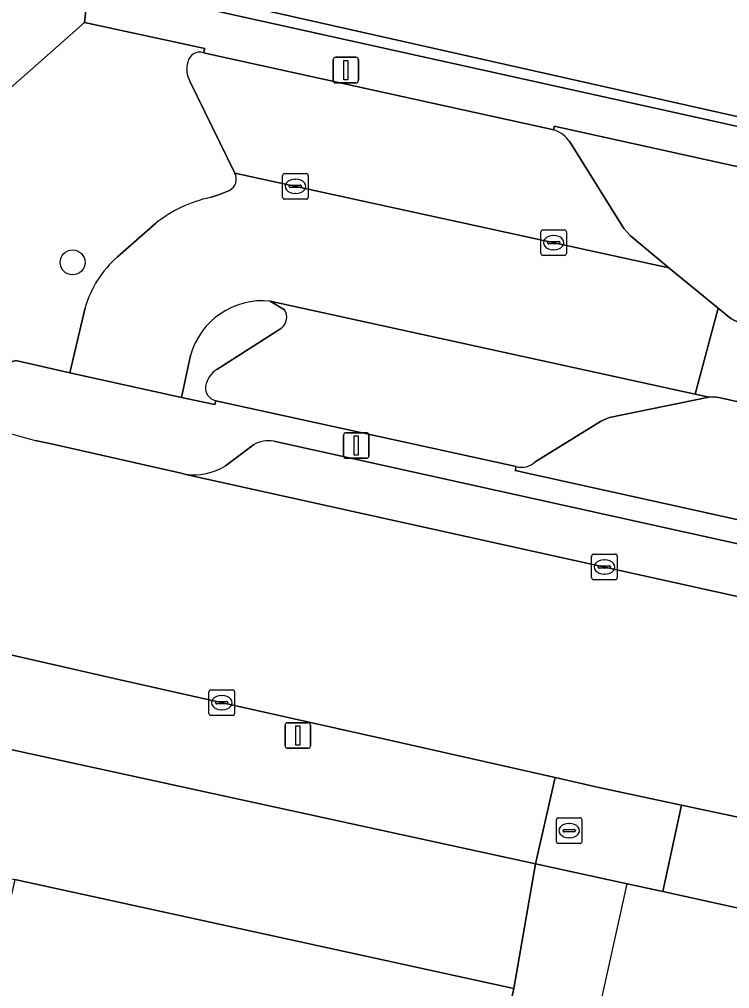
# Model space of a CAD drawing. Extents: x 162172 to 163187, y 382874 to 383685.
# Drawn here: x 162616.09 to 162643.87, y 383145.3 to 383183.19 of the extents above; entities that cross this region are included whole.
import ezdxf

# ---------------------------------------------------------------- set-up
doc = ezdxf.new("R2010")
doc.units = 0
for name, color, linetype in [('IMGEO_Boom', 7, 'Continuous'), ('IMGEO_Brandkraan', 7, 'Continuous'), ('IMGEO_Erf', 7, 'Continuous'), ('IMGEO_Groenvoorziening', 7, 'Continuous'), ('IMGEO_Hek', 7, 'Continuous'), ('IMGEO_Kolk', 7, 'Continuous'), ('IMGEO_Lichtmast', 7, 'Continuous'), ('IMGEO_Muur', 7, 'Continuous'), ('IMGEO_Pand', 7, 'Continuous'), ('IMGEO_Parkeervlak_open', 7, 'Continuous'), ('IMGEO_Rijbaan_lokaal_open', 7, 'Continuous'), ('IMGEO_Verkeerseiland_groen', 7, 'Continuous'), ('IMGEO_Verkeerseiland_open', 7, 'Continuous'), ('IMGEO_Voetpad_open', 7, 'Continuous')]:
    doc.layers.add(name, color=color, linetype=linetype)

msp = doc.modelspace()

# ---------------------------------------------------------------- linework, layer by layer
at = {"layer": 'IMGEO_Boom'}
msp.add_circle((162618.173, 383173.689), 0.489, dxfattribs=at)
at = {"layer": 'IMGEO_Brandkraan'}
for p, q in [((162637.091, 383151.046), (162637.091, 383151.898)), ((162637.166, 383151.972), (162638.018, 383151.972)), ((162638.092, 383151.898), (162638.092, 383151.046)), ((162637.35, 383151.466), (162637.35, 383151.478)), ((162637.788, 383151.429), (162637.39, 383151.429)), ((162637.393, 383151.515), (162637.791, 383151.515)), ((162637.579, 383151.752), (162637.604, 383151.752)), ((162637.834, 383151.478), (162637.834, 383151.466)), ((162637.602, 383151.192), (162637.577, 383151.192)), ((162638.018, 383150.972), (162637.166, 383150.972))]:
    msp.add_line(p, q, dxfattribs=at)
for points in [[(162637.091, 383151.046), (162637.091, 383151.898)], [(162637.166, 383151.972), (162638.018, 383151.972)], [(162638.092, 383151.898), (162638.092, 383151.046)], [(162638.018, 383150.972), (162637.166, 383150.972)]]:
    msp.add_lwpolyline(points, dxfattribs=at)
for centre, radius, start, end in [((162637.168, 383151.896), 0.0765, 91.552, 178.448), ((162637.168, 383151.896), 0.0765, 91.552, 178.448), ((162638.016, 383151.896), 0.0765, 1.552, 88.448), ((162638.016, 383151.896), 0.0765, 1.552, 88.448), ((162637.39, 383151.475), 0.0403, 85.8775, 175.7526), ((162637.387, 383151.465), 0.0366, 178.938, 274.7102), ((162637.791, 383151.472), 0.043, 264.8664, 352.4533), ((162637.795, 383151.477), 0.0386, 1.7309, 96.639), ((162637.168, 383151.048), 0.0765, 181.552, 268.448), ((162637.168, 383151.048), 0.0765, 181.552, 268.448), ((162638.016, 383151.048), 0.0765, 271.552, 358.448), ((162638.016, 383151.048), 0.0765, 271.552, 358.448)]:
    msp.add_arc(centre, radius, start, end, dxfattribs=at)
for centre, major_axis, ratio, start_param, end_param in [((162637.578, 383151.472), (-0.387, 0.002), 0.722429, 4.712389, 7.853982), ((162637.603, 383151.472), (-0.39, 0.002), 0.717154, 1.570796, 4.712389)]:
    msp.add_ellipse(centre, major_axis=major_axis, ratio=ratio, start_param=start_param, end_param=end_param, dxfattribs=at)
at = {"layer": 'IMGEO_Erf'}
for points in [[(162622.24, 383184.334), (162683.702, 383170.501), (162683.655, 383170.289), (162687.285, 383169.49), (162688.833, 383176.346), (162685.666, 383177.059), (162685.258, 383175.234), (162684.774, 383175.342), (162663.425, 383180.117), (162664.833, 383187.422)], [(162661.814, 383144.51), (162655.461, 383145.939), (162651.832, 383146.756), (162641.258, 383149.088), (162639.859, 383149.393), (162636.279, 383150.172), (162635.424, 383145.306), (162634.345, 383140.424), (162632.005, 383129.841), (162635.351, 383129.123), (162634.513, 383125.217), (162637.959, 383124.478), (162638.85, 383128.535), (162648.655, 383126.367), (162644.086, 383105.708), (162627.504, 383109.562), (162625.79, 383101.932), (162625.476, 383102), (162624.255, 383102.266), (162605.924, 383106.249)]]:
    msp.add_lwpolyline(points, dxfattribs=at)
at = {"layer": 'IMGEO_Groenvoorziening'}
msp.add_lwpolyline([(162689.625, 383250.21), (162689.305, 383250), (162664.293, 383227.801), (162660.781, 383224.678), (162625.12, 383192.791), (162627.743, 383189.782), (162624.342, 383186.791), (162621.746, 383189.775), (162621.727, 383189.758), (162619.551, 383187.812), (162618.811, 383184.628), (162656.37, 383176.3), (162664.103, 383174.592), (162683.655, 383170.289), (162683.702, 383170.501), (162622.24, 383184.334), (162692.642, 383246.796), (162709.753, 383226.486), (162712.311, 383195.573)], dxfattribs=at)
at = {"layer": 'IMGEO_Hek'}
for points in [[(162683.702, 383170.501), (162622.24, 383184.334), (162692.642, 383246.796), (162709.753, 383226.486), (162712.533, 383192.884)], [(162655.461, 383145.939), (162651.986, 383130.225), (162636.383, 383133.676), (162639.859, 383149.393)]]:
    msp.add_lwpolyline(points, dxfattribs=at)
at = {"layer": 'IMGEO_Kolk'}
for p, q in [((162626.386, 383176.235), (162626.386, 383177.087)), ((162626.461, 383177.161), (162627.313, 383177.161)), ((162626.874, 383176.941), (162626.899, 383176.941)), ((162627.387, 383177.087), (162627.387, 383176.235)), ((162626.645, 383176.655), (162626.645, 383176.667)), ((162627.083, 383176.618), (162626.685, 383176.618)), ((162626.688, 383176.704), (162627.086, 383176.704)), ((162627.129, 383176.667), (162627.129, 383176.655)), ((162627.313, 383176.161), (162626.461, 383176.161)), ((162626.897, 383176.381), (162626.872, 383176.381)), ((162636.559, 383174.96), (162637.411, 383174.96)), ((162636.484, 383174.034), (162636.484, 383174.886)), ((162636.972, 383174.74), (162636.997, 383174.74)), ((162637.485, 383174.886), (162637.485, 383174.034)), ((162636.743, 383174.454), (162636.743, 383174.466)), ((162637.181, 383174.417), (162636.783, 383174.417)), ((162636.786, 383174.503), (162637.184, 383174.503)), ((162636.995, 383174.18), (162636.97, 383174.18)), ((162637.227, 383174.466), (162637.227, 383174.454)), ((162637.411, 383173.96), (162636.559, 383173.96)), ((162638.47, 383161.355), (162638.47, 383162.207)), ((162638.545, 383162.281), (162639.397, 383162.281)), ((162638.958, 383162.061), (162638.983, 383162.061)), ((162639.471, 383162.207), (162639.471, 383161.355)), ((162638.729, 383161.775), (162638.729, 383161.787)), ((162639.167, 383161.738), (162638.769, 383161.738)), ((162638.772, 383161.824), (162639.17, 383161.824)), ((162639.213, 383161.787), (162639.213, 383161.775)), ((162639.397, 383161.281), (162638.545, 383161.281)), ((162638.981, 383161.501), (162638.956, 383161.501)), ((162623.505, 383156.05), (162623.505, 383156.902)), ((162623.58, 383156.976), (162624.432, 383156.976)), ((162623.993, 383156.756), (162624.018, 383156.756)), ((162624.506, 383156.902), (162624.506, 383156.05)), ((162623.764, 383156.47), (162623.764, 383156.482)), ((162624.202, 383156.433), (162623.804, 383156.433)), ((162623.807, 383156.519), (162624.205, 383156.519)), ((162624.248, 383156.482), (162624.248, 383156.47)), ((162624.432, 383155.976), (162623.58, 383155.976)), ((162624.016, 383156.196), (162623.991, 383156.196))]:
    msp.add_line(p, q, dxfattribs=at)
for points in [[(162626.386, 383176.235), (162626.386, 383177.087)], [(162626.461, 383177.161), (162627.313, 383177.161)], [(162627.387, 383177.087), (162627.387, 383176.235)], [(162627.313, 383176.161), (162626.461, 383176.161)], [(162636.559, 383174.96), (162637.411, 383174.96)], [(162636.484, 383174.034), (162636.484, 383174.886)], [(162637.485, 383174.886), (162637.485, 383174.034)], [(162637.411, 383173.96), (162636.559, 383173.96)], [(162638.47, 383161.355), (162638.47, 383162.207)], [(162638.545, 383162.281), (162639.397, 383162.281)], [(162639.471, 383162.207), (162639.471, 383161.355)], [(162639.397, 383161.281), (162638.545, 383161.281)], [(162623.505, 383156.05), (162623.505, 383156.902)], [(162623.58, 383156.976), (162624.432, 383156.976)], [(162624.506, 383156.902), (162624.506, 383156.05)], [(162624.432, 383155.976), (162623.58, 383155.976)]]:
    msp.add_lwpolyline(points, dxfattribs=at)
for centre, radius, start, end in [((162626.463, 383177.085), 0.0765, 91.552, 178.448), ((162626.463, 383177.085), 0.0765, 91.552, 178.448), ((162627.311, 383177.085), 0.0765, 1.552, 88.448), ((162627.311, 383177.085), 0.0765, 1.552, 88.448), ((162626.685, 383176.664), 0.0403, 85.8775, 175.7526), ((162626.682, 383176.654), 0.0366, 178.938, 274.7102), ((162627.086, 383176.661), 0.043, 264.8664, 352.4533), ((162627.09, 383176.666), 0.0386, 1.7309, 96.639), ((162626.463, 383176.237), 0.0765, 181.552, 268.448), ((162626.463, 383176.237), 0.0765, 181.552, 268.448), ((162627.311, 383176.237), 0.0765, 271.552, 358.448), ((162627.311, 383176.237), 0.0765, 271.552, 358.448), ((162636.561, 383174.884), 0.0765, 91.552, 178.448), ((162636.561, 383174.884), 0.0765, 91.552, 178.448), ((162637.409, 383174.884), 0.0765, 1.552, 88.448), ((162637.409, 383174.884), 0.0765, 1.552, 88.448), ((162636.783, 383174.463), 0.0403, 85.8775, 175.7526), ((162636.78, 383174.453), 0.0366, 178.938, 274.7102), ((162637.184, 383174.46), 0.043, 264.8664, 352.4533), ((162637.188, 383174.465), 0.0386, 1.7309, 96.639), ((162636.561, 383174.036), 0.0765, 181.552, 268.448), ((162636.561, 383174.036), 0.0765, 181.552, 268.448), ((162637.409, 383174.036), 0.0765, 271.552, 358.448), ((162637.409, 383174.036), 0.0765, 271.552, 358.448), ((162638.547, 383162.205), 0.0765, 91.552, 178.448), ((162638.547, 383162.205), 0.0765, 91.552, 178.448), ((162639.395, 383162.205), 0.0765, 1.552, 88.448), ((162639.395, 383162.205), 0.0765, 1.552, 88.448), ((162638.769, 383161.784), 0.0403, 85.8775, 175.7526), ((162638.766, 383161.774), 0.0366, 178.938, 274.7102), ((162639.17, 383161.781), 0.043, 264.8664, 352.4533), ((162639.174, 383161.786), 0.0386, 1.7309, 96.639), ((162638.547, 383161.357), 0.0765, 181.552, 268.448), ((162638.547, 383161.357), 0.0765, 181.552, 268.448), ((162639.395, 383161.357), 0.0765, 271.552, 358.448), ((162639.395, 383161.357), 0.0765, 271.552, 358.448), ((162623.582, 383156.9), 0.0765, 91.552, 178.448), ((162623.582, 383156.9), 0.0765, 91.552, 178.448), ((162624.43, 383156.9), 0.0765, 1.552, 88.448), ((162624.43, 383156.9), 0.0765, 1.552, 88.448), ((162623.804, 383156.479), 0.0403, 85.8775, 175.7526), ((162623.801, 383156.469), 0.0366, 178.938, 274.7102), ((162624.205, 383156.476), 0.043, 264.8664, 352.4533), ((162624.209, 383156.481), 0.0386, 1.7309, 96.639), ((162623.582, 383156.052), 0.0765, 181.552, 268.448), ((162623.582, 383156.052), 0.0765, 181.552, 268.448), ((162624.43, 383156.052), 0.0765, 271.552, 358.448), ((162624.43, 383156.052), 0.0765, 271.552, 358.448)]:
    msp.add_arc(centre, radius, start, end, dxfattribs=at)
for centre, major_axis, ratio, start_param, end_param in [((162626.873, 383176.661), (-0.387, 0.002), 0.722429, 4.712389, 7.853982), ((162626.898, 383176.661), (-0.39, 0.002), 0.717154, 1.570796, 4.712389), ((162636.971, 383174.46), (-0.387, 0.002), 0.722429, 4.712389, 7.853982), ((162636.996, 383174.46), (-0.39, 0.002), 0.717154, 1.570796, 4.712389), ((162638.957, 383161.781), (-0.387, 0.002), 0.722429, 4.712389, 7.853982), ((162638.982, 383161.781), (-0.39, 0.002), 0.717154, 1.570796, 4.712389), ((162623.992, 383156.476), (-0.387, 0.002), 0.722429, 4.712389, 7.853982), ((162624.017, 383156.476), (-0.39, 0.002), 0.717154, 1.570796, 4.712389)]:
    msp.add_ellipse(centre, major_axis=major_axis, ratio=ratio, start_param=start_param, end_param=end_param, dxfattribs=at)
at = {"layer": 'IMGEO_Lichtmast'}
for p, q in [((162628.362, 383180.807), (162628.362, 383181.607)), ((162628.362, 383181.607), (162628.362, 383180.807)), ((162628.462, 383181.707), (162629.252, 383181.707)), ((162629.252, 383181.707), (162628.462, 383181.707)), ((162629.352, 383181.607), (162629.352, 383180.807)), ((162629.352, 383180.807), (162629.352, 383181.607)), ((162629.252, 383180.707), (162628.462, 383180.707)), ((162628.462, 383180.707), (162629.252, 383180.707)), ((162628.868, 383167.031), (162629.658, 383167.031)), ((162629.658, 383167.031), (162628.868, 383167.031)), ((162628.768, 383166.131), (162628.768, 383166.931)), ((162628.768, 383166.931), (162628.768, 383166.131)), ((162629.758, 383166.931), (162629.758, 383166.131)), ((162629.758, 383166.131), (162629.758, 383166.931)), ((162629.658, 383166.031), (162628.868, 383166.031)), ((162628.868, 383166.031), (162629.658, 383166.031)), ((162626.482, 383154.793), (162626.482, 383155.593)), ((162626.482, 383155.593), (162626.482, 383154.793)), ((162626.582, 383155.693), (162627.372, 383155.693)), ((162627.372, 383155.693), (162626.582, 383155.693)), ((162627.472, 383155.593), (162627.472, 383154.793)), ((162627.472, 383154.793), (162627.472, 383155.593)), ((162627.372, 383154.693), (162626.582, 383154.693)), ((162626.582, 383154.693), (162627.372, 383154.693))]:
    msp.add_line(p, q, dxfattribs=at)
for points in [[(162628.782, 383181.582), (162628.932, 383181.582), (162628.932, 383180.832), (162628.782, 383180.832), (162628.782, 383181.582)], [(162629.188, 383166.906), (162629.338, 383166.906), (162629.338, 383166.156), (162629.188, 383166.156), (162629.188, 383166.906)], [(162626.902, 383155.568), (162627.052, 383155.568), (162627.052, 383154.818), (162626.902, 383154.818), (162626.902, 383155.568)]]:
    msp.add_lwpolyline(points, dxfattribs=at)
for centre, start, end in [((162628.462, 383181.607), 90, 180), ((162628.462, 383181.607), 90, 180), ((162629.252, 383181.607), 0, 90), ((162629.252, 383181.607), 360, 90), ((162628.462, 383180.807), 180, 270), ((162628.462, 383180.807), 180, 270), ((162629.252, 383180.807), 270, 0), ((162629.252, 383180.807), 270, 0), ((162628.868, 383166.931), 90, 180), ((162628.868, 383166.931), 90, 180), ((162629.658, 383166.931), 0, 90), ((162629.658, 383166.931), 360, 90), ((162628.868, 383166.131), 180, 270), ((162628.868, 383166.131), 180, 270), ((162629.658, 383166.131), 270, 0), ((162629.658, 383166.131), 270, 0), ((162626.582, 383155.593), 90, 180), ((162626.582, 383155.593), 90, 180), ((162627.372, 383155.593), 0, 90), ((162627.372, 383155.593), 360, 90), ((162626.582, 383154.793), 180, 270), ((162626.582, 383154.793), 180, 270), ((162627.372, 383154.793), 270, 0), ((162627.372, 383154.793), 270, 0)]:
    msp.add_arc(centre, 0.1, start, end, dxfattribs=at)
at = {"layer": 'IMGEO_Muur'}
msp.add_lwpolyline([(162636.279, 383150.172), (162635.424, 383145.306)], dxfattribs=at)
at = {"layer": 'IMGEO_Pand'}
msp.add_lwpolyline([(162631.181, 383125.935), (162632.005, 383129.841), (162634.345, 383140.424), (162635.424, 383145.306), (162615.917, 383149.56), (162609.336, 383120.209), (162609.038, 383120.276), (162607.662, 383113.818), (162605.924, 383106.249), (162624.255, 383102.266), (162625.476, 383102), (162625.79, 383101.932), (162627.504, 383109.562), (162628.67, 383114.755)], close=True, dxfattribs=at)
at = {"layer": 'IMGEO_Parkeervlak_open'}
for points in [[(162636.991, 383178.872), (162623.287, 383181.884)], [(162622.752, 383180.777), (162624.517, 383177.177), (162641.488, 383173.477), (162639.985, 383174.727), (162639.843, 383174.879), (162639.733, 383175.018), (162637.617, 383178.404)], [(162636.263, 383165.893), (162638.811, 383167.468), (162638.966, 383167.547), (162639.174, 383167.62), (162643.058, 383168.416), (162642.515, 383168.536), (162625.902, 383172.172), (162626.46, 383171.835)], [(162626.337, 383171.122), (162623.812, 383169.506)], [(162623.773, 383168.281), (162635.521, 383165.707)], [(162706.468, 383148.912), (162626.037, 383166.702)], [(162625.251, 383166.556), (162624.146, 383165.733)], [(162622.598, 383165.402), (162709.068, 383146.272)]]:
    msp.add_lwpolyline(points, dxfattribs=at)
for centre, radius, start, end in [((162623.143, 383181.431), 0.475, 72.3406, 169.3661), ((162623.648, 383181.244), 1.01, 164.1885, 207.5079), ((162636.62, 383177.723), 1.207, 34.3315, 72.1046), ((162626.027, 383171.543), 0.522, 306.372, 34.0524), ((162624.339, 383168.676), 0.983, 122.4048, 169.5686), ((162623.875, 383168.779), 0.508, 171.519, 258.4516), ((162625.852, 383165.508), 1.208, 81.1955, 119.8501), ((162635.734, 383166.431), 0.755, 253.6362, 314.509), ((162622.907, 383167.743), 2.361, 262.4839, 301.6551)]:
    msp.add_arc(centre, radius, start, end, dxfattribs=at)
at = {"layer": 'IMGEO_Rijbaan_lokaal_open'}
for points in [[(162625.902, 383172.172), (162642.515, 383168.536), (162643.419, 383171.9), (162641.488, 383173.477), (162624.517, 383177.177)], [(162624.307, 383176.504), (162623.921, 383176.349), (162623.561, 383176.222)], [(162621.43, 383175.216), (162619.924, 383173.9)], [(162618.659, 383171.916), (162618.069, 383169.371), (162622.428, 383168.41), (162622.782, 383170.046)], [(162613.76, 383167.637), (162611.71, 383159.259), (162614.715, 383158.574), (162619.796, 383157.416), (162623.509, 383156.587), (162630.442, 383155.04), (162637.042, 383153.547), (162638.752, 383153.16), (162641.979, 383152.473), (162649.778, 383150.811), (162652.581, 383150.202), (162664.161, 383147.688), (162668.897, 383146.663), (162687.254, 383142.558), (162692.671, 383141.349), (162700.537, 383139.594), (162706.867, 383138.202), (162713.235, 383136.801), (162721.75, 383134.924), (162727.833, 383133.583), (162728.619, 383133.41), (162744.065, 383129.98), (162755.641, 383127.484)], [(162892.326, 383105.776), (162777.11, 383131.169), (162776.695, 383131.255), (162768.44, 383133.092), (162768.216, 383133.132), (162723.126, 383143.173), (162721.765, 383143.486), (162712.48, 383145.52), (162709.068, 383146.272), (162622.598, 383165.402), (162622.419, 383165.446), (162617.288, 383166.603), (162616.709, 383166.727)]]:
    msp.add_lwpolyline(points, dxfattribs=at)
msp.add_lwpolyline([(162642.515, 383168.536), (162643.058, 383168.416), (162643.217, 383168.426), (162643.449, 383168.407), (162658.204, 383165.105), (162661.881, 383164.326), (162664.862, 383163.68), (162665.68, 383167.315), (162665.245, 383167.258), (162660.941, 383167.661), (162660.288, 383167.796), (162656.551, 383168.604), (162644.296, 383171.319), (162644.076, 383171.4), (162643.909, 383171.5), (162643.419, 383171.9)], close=True, dxfattribs=at)
for centre, radius, start, end in [((162624.077, 383176.945), 0.497, 297.5062, 27.8342), ((162624.512, 383171.447), 4.869, 101.2667, 129.2753), ((162622.701, 383170.734), 4.211, 131.2538, 163.703), ((162625.596, 383169.268), 2.92, 83.9913, 164.5506), ((162624.884, 383198.452), 32.762, 250.1512, 255.5505)]:
    msp.add_arc(centre, radius, start, end, dxfattribs=at)
at = {"layer": 'IMGEO_Verkeerseiland_groen'}
for points in [[(162623.287, 383181.884), (162623.344, 383182.054), (162618.631, 383183.063), (162611.322, 383176.611)], [(162624.517, 383177.177), (162622.752, 383180.777)], [(162653.632, 383175.034), (162653.445, 383175.205), (162653.063, 383175.472), (162637.009, 383179.011), (162636.991, 383178.872)], [(162637.617, 383178.404), (162639.733, 383175.018), (162639.843, 383174.879), (162639.985, 383174.727), (162641.488, 383173.477), (162643.419, 383171.9), (162643.909, 383171.5), (162644.076, 383171.4), (162644.296, 383171.319), (162656.551, 383168.604), (162653.632, 383175.034)], [(162623.561, 383176.222), (162623.921, 383176.349), (162624.307, 383176.504)], [(162619.924, 383173.9), (162621.43, 383175.216)], [(162611.927, 383170.996), (162613.319, 383170.332), (162615.003, 383169.56), (162615.953, 383169.851), (162618.069, 383169.371), (162618.659, 383171.916)], [(162658.204, 383165.105), (162643.449, 383168.407), (162643.217, 383168.426), (162643.058, 383168.416), (162639.174, 383167.62), (162638.966, 383167.547), (162638.811, 383167.468), (162636.263, 383165.893)], [(162635.521, 383165.707), (162635.483, 383165.556), (162642.444, 383164.012), (162659.48, 383160.234), (162659.652, 383160.961), (162660.048, 383160.866), (162658.204, 383165.105)]]:
    msp.add_lwpolyline(points, dxfattribs=at)
for centre, radius, start, end in [((162623.143, 383181.431), 0.475, 72.3406, 169.3661), ((162623.648, 383181.244), 1.01, 164.1885, 207.5079), ((162636.62, 383177.723), 1.207, 34.3315, 72.1046), ((162624.077, 383176.945), 0.497, 297.5062, 27.8342), ((162624.512, 383171.447), 4.869, 101.2667, 129.2753), ((162622.701, 383170.734), 4.211, 131.2538, 163.703), ((162635.734, 383166.431), 0.755, 253.6362, 314.509)]:
    msp.add_arc(centre, radius, start, end, dxfattribs=at)
at = {"layer": 'IMGEO_Verkeerseiland_open'}
for points in [[(162626.46, 383171.835), (162625.902, 383172.172)], [(162623.812, 383169.506), (162626.337, 383171.122)], [(162622.782, 383170.046), (162622.428, 383168.41), (162623.732, 383168.137), (162623.773, 383168.281)]]:
    msp.add_lwpolyline(points, dxfattribs=at)
for centre, radius, start, end in [((162625.596, 383169.268), 2.92, 83.9913, 164.5506), ((162626.027, 383171.543), 0.522, 306.372, 34.0524), ((162624.339, 383168.676), 0.983, 122.4048, 169.5686), ((162623.875, 383168.779), 0.508, 171.519, 258.4516)]:
    msp.add_arc(centre, radius, start, end, dxfattribs=at)
at = {"layer": 'IMGEO_Voetpad_open'}
for points in [[(162618.631, 383183.063), (162618.811, 383184.628), (162619.551, 383187.812), (162621.727, 383189.758), (162621.746, 383189.775), (162625.044, 383192.723), (162625.12, 383192.791), (162660.781, 383224.678), (162664.293, 383227.801), (162689.305, 383250), (162689.625, 383250.21)], [(162611.322, 383176.611), (162618.631, 383183.063)], [(162618.069, 383169.371), (162615.953, 383169.851), (162615.003, 383169.56), (162613.76, 383167.637)], [(162695.214, 383154.404), (162695.054, 383154.447), (162694.801, 383153.18), (162664.124, 383159.992), (162663.852, 383160.165), (162663.695, 383160.363), (162661.881, 383164.326), (162658.204, 383165.105), (162660.048, 383160.866), (162659.652, 383160.961), (162659.48, 383160.234), (162642.444, 383164.012), (162635.483, 383165.556), (162635.521, 383165.707), (162623.773, 383168.281), (162623.732, 383168.137), (162622.428, 383168.41), (162618.069, 383169.371)], [(162616.709, 383166.727), (162617.288, 383166.603), (162622.419, 383165.446), (162622.598, 383165.402)], [(162626.037, 383166.702), (162706.468, 383148.912)], [(162624.146, 383165.733), (162625.251, 383166.556)], [(162592.943, 383159.641), (162593.371, 383159.494), (162598.969, 383158.296), (162614.482, 383154.918), (162636.279, 383150.172), (162637.042, 383153.547), (162630.442, 383155.04), (162623.509, 383156.587), (162619.796, 383157.416), (162614.715, 383158.574), (162611.71, 383159.259)]]:
    msp.add_lwpolyline(points, dxfattribs=at)
for points in [[(162618.811, 383184.628), (162618.631, 383183.063), (162623.344, 383182.054), (162623.287, 383181.884), (162636.991, 383178.872), (162637.009, 383179.011), (162653.063, 383175.472), (162653.445, 383175.205), (162653.632, 383175.034), (162656.551, 383168.604), (162660.288, 383167.796), (162656.37, 383176.3)], [(162635.424, 383145.306), (162636.279, 383150.172), (162614.482, 383154.918), (162613.424, 383150.059), (162615.917, 383149.56)], [(162639.859, 383149.393), (162641.258, 383149.088), (162641.979, 383152.473), (162638.752, 383153.16), (162637.042, 383153.547), (162636.279, 383150.172)], [(162651.832, 383146.756), (162652.581, 383150.202), (162649.778, 383150.811), (162641.979, 383152.473), (162641.258, 383149.088)]]:
    msp.add_lwpolyline(points, close=True, dxfattribs=at)
for centre, radius, start, end in [((162624.884, 383198.452), 32.762, 250.1512, 255.5505), ((162625.852, 383165.508), 1.208, 81.1955, 119.8501), ((162622.907, 383167.743), 2.361, 262.4839, 301.6551)]:
    msp.add_arc(centre, radius, start, end, dxfattribs=at)

doc.saveas('drawing.dxf')
